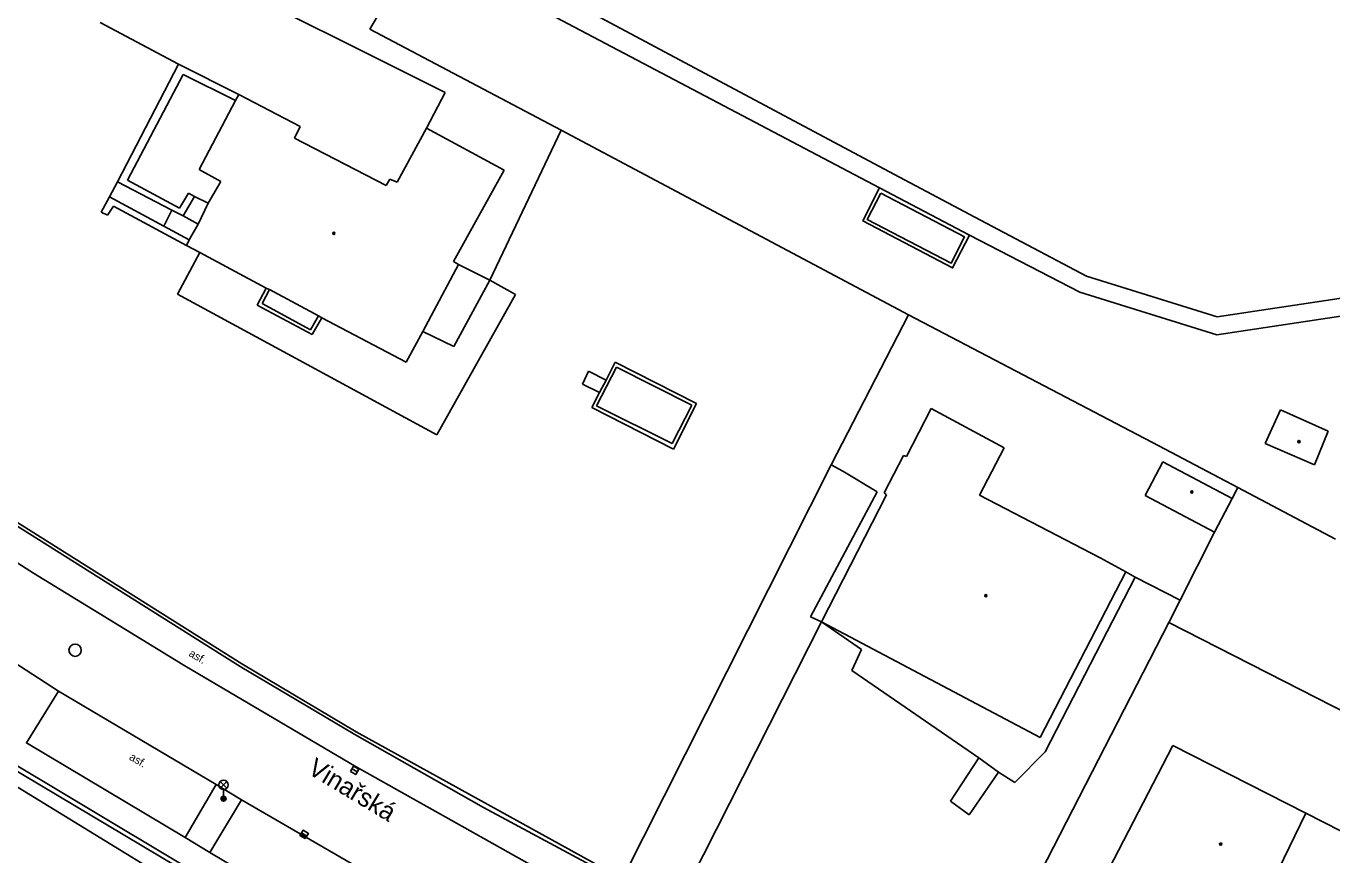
# Model space of a CAD drawing. Extents: x -600309 to -598967, y -1161267 to -1160292.
# Drawn here: x -600237.6 to -600131.5, y -1160760.1 to -1160692.7 of the extents above; entities that cross this region are included whole.
import ezdxf

# ---------------------------------------------------------------- set-up
doc = ezdxf.new("R2010")
doc.units = 0
for name, color, linetype in [('Level 10', 7, 'Continuous'), ('Level 11', 7, 'Continuous'), ('Level 14', 7, 'Continuous'), ('Level 27', 7, 'Continuous'), ('Level 33', 7, 'Continuous'), ('Level 39', 7, 'Continuous'), ('Level 40', 7, 'Continuous'), ('Level 5', 7, 'Continuous'), ('Level 50', 7, 'Continuous'), ('Level 7', 7, 'Continuous')]:
    doc.layers.add(name, color=color, linetype=linetype)

msp = doc.modelspace()

# ---------------------------------------------------------------- linework, layer by layer
at = {"layer": 'Level 10'}
for points in [[(-600270.92, -1160715.54), (-600236.9699, -1160737.2)], [(-600236.9699, -1160737.2), (-600224.69, -1160744.7199)], [(-600234.96, -1160746.8), (-600247.19, -1160738.85)], [(-600224.69, -1160744.7199), (-600210.76, -1160752.95)], [(-600222.14, -1160754.38), (-600234.96, -1160746.8)], [(-600210.76, -1160752.95), (-600192.25, -1160763.35)], [(-600220.09, -1160755.62), (-600222.14, -1160754.38)], [(-600206.8, -1160763.31), (-600220.09, -1160755.62)]]:
    msp.add_lwpolyline(points, dxfattribs=at)
at = {"layer": 'Level 11'}
for points in [[(-600209.65, -1160692.99), (-600204.49, -1160684.19)], [(-600223.61, -1160688.08), (-600203.53, -1160698.13)], [(-600151.44, -1160713.05), (-600160.5, -1160708.25), (-600167.5, -1160704.54), (-600195.76, -1160689.44), (-600196.58, -1160690.94), (-600168.24, -1160705.87)], [(-600231.57, -1160692.44), (-600225.19, -1160695.82)], [(-600209.65, -1160692.99), (-600194.12, -1160701.2)], [(-600230.1599, -1160705.39), (-600225.19, -1160695.82)], [(-600220.31, -1160698.29), (-600225.19, -1160695.82)], [(-600229.34, -1160705.26), (-600224.83, -1160696.6599)], [(-600224.83, -1160696.6599), (-600220.58, -1160698.79)], [(-600203.53, -1160698.13), (-600205.05, -1160701.03)], [(-600194.12, -1160701.2), (-600199.92, -1160713.39)], [(-600194.12, -1160701.2), (-600165.9, -1160716.2)], [(-600230.8, -1160706.62), (-600230.1599, -1160705.39)], [(-600225.73, -1160707.7), (-600230.1599, -1160705.39)], [(-600225.13, -1160707.52), (-600229.34, -1160705.26)], [(-600168.24, -1160705.87), (-600169.6, -1160708.57), (-600162.31, -1160712.39), (-600160.93, -1160709.71)], [(-600168.24, -1160705.87), (-600160.93, -1160709.71)], [(-600231.4699, -1160707.85), (-600230.8, -1160706.62)], [(-600226.4, -1160708.98), (-600230.8, -1160706.62)], [(-600224.38, -1160706.3), (-600225.13, -1160707.52)], [(-600223.9099, -1160706.57), (-600224.83, -1160708.1599)], [(-600223.9099, -1160706.57), (-600224.38, -1160706.3)], [(-600222.79, -1160707.12), (-600223.9099, -1160706.57)], [(-600168.14, -1160706.32), (-600169.25, -1160708.44), (-600162.43, -1160712), (-600161.35, -1160709.87), (-600168.14, -1160706.32)], [(-600230.96, -1160708.11), (-600231.4699, -1160707.85)], [(-600230.4699, -1160707.37), (-600230.96, -1160708.11)], [(-600224.55, -1160710.55), (-600230.4699, -1160707.37)], [(-600225.73, -1160707.7), (-600226.4, -1160708.98)], [(-600224.83, -1160708.1599), (-600225.73, -1160707.7)], [(-600224.83, -1160708.1599), (-600223.6, -1160708.83)], [(-600224.33, -1160710.09), (-600226.4, -1160708.98)], [(-600160.93, -1160709.71), (-600151.9699, -1160714.35)], [(-600225.29, -1160714.53), (-600223.48, -1160711.14)], [(-600202.44, -1160712.11), (-600199.92, -1160713.39)], [(-600199.92, -1160713.39), (-600202.83, -1160718.77)], [(-600199.92, -1160713.39), (-600197.82, -1160714.54)], [(-600151.44, -1160713.05), (-600140.82, -1160716.35), (-600129.83, -1160714.7)], [(-600204.2, -1160725.96), (-600225.29, -1160714.53)], [(-600218.09, -1160714.04), (-600218.82, -1160715.4099)], [(-600218.4099, -1160715.28), (-600217.82, -1160714.15)], [(-600197.82, -1160714.54), (-600204.2, -1160725.96)], [(-600151.9699, -1160714.35), (-600140.86, -1160717.82), (-600129.35, -1160716.08)], [(-600218.82, -1160715.4099), (-600214.34, -1160717.8)], [(-600214.48, -1160717.4099), (-600218.4099, -1160715.28)], [(-600213.84, -1160716.29), (-600214.48, -1160717.4099)], [(-600214.34, -1160717.8), (-600213.56, -1160716.43)], [(-600172.17, -1160728.4), (-600165.9, -1160716.2)], [(-600165.9, -1160716.2), (-600145.57, -1160726.85)], [(-600202.83, -1160718.77), (-600205.35, -1160717.55)], [(-600192.39, -1160721.83), (-600191.9, -1160720.77)], [(-600191.9, -1160720.77), (-600190.46, -1160721.5)], [(-600191.23, -1160723.59), (-600189.61, -1160720.44)], [(-600190.46, -1160721.5), (-600189.73, -1160720.04)], [(-600189.73, -1160720.04), (-600183.12, -1160723.4099)], [(-600189.61, -1160720.44), (-600183.5, -1160723.55)], [(-600191.01, -1160722.52), (-600192.39, -1160721.83)], [(-600190.46, -1160721.5), (-600191.01, -1160722.52)], [(-600191.61, -1160723.73), (-600191.01, -1160722.52)], [(-600184.99, -1160727.12), (-600191.61, -1160723.73)], [(-600185.1, -1160726.65), (-600191.23, -1160723.59)], [(-600183.5, -1160723.55), (-600185.1, -1160726.65)], [(-600183.12, -1160723.4099), (-600184.99, -1160727.12)], [(-600145.57, -1160726.85), (-600139.15, -1160730.23)], [(-600172.17, -1160728.4), (-600171.24, -1160728.9099)], [(-600171.24, -1160728.9099), (-600168.45, -1160730.59)], [(-600139.61, -1160731.12), (-600139.15, -1160730.23)], [(-600139.15, -1160730.23), (-600131.21, -1160734.44)], [(-600168.45, -1160730.59), (-600173.87, -1160740.75)], [(-600144.74, -1160741.2), (-600143.82, -1160739.39), (-600141.03, -1160733.87)], [(-600148.25, -1160737.1), (-600147.4699, -1160737.52), (-600154.8, -1160751.7199)], [(-600147.47, -1160737.52), (-600143.82, -1160739.39)], [(-600172.95, -1160741.15), (-600184.7, -1160764.33)], [(-600173.87, -1160740.75), (-600172.95, -1160741.15)], [(-600169.71, -1160743.4), (-600172.95, -1160741.15)], [(-600170.5, -1160745.11), (-600169.71, -1160743.4)], [(-600160.19, -1160752.2199), (-600170.5, -1160745.11)], [(-600234.96, -1160746.8), (-600237.56, -1160751), (-600224.67, -1160758.69)], [(-600154.8, -1160751.7199), (-600157.26, -1160754.2199)], [(-600160.19, -1160752.2199), (-600162.48, -1160755.7199)], [(-600158.58, -1160753.38), (-600160.19, -1160752.2199)], [(-600160.96, -1160756.85), (-600158.58, -1160753.38)], [(-600157.26, -1160754.2199), (-600158.58, -1160753.38)], [(-600224.67, -1160758.69), (-600222.14, -1160754.38)], [(-600220.09, -1160755.62), (-600222.65, -1160759.9)], [(-600162.48, -1160755.7199), (-600160.96, -1160756.85)], [(-600222.65, -1160759.9), (-600224.67, -1160758.69)], [(-600222.65, -1160759.9), (-600209.4, -1160767.79), (-600206.8, -1160763.31)]]:
    msp.add_lwpolyline(points, dxfattribs=at)
at = {"layer": 'Level 14'}
msp.add_lwpolyline([(-600137.6, -1160808.31), (-600148.14, -1160803.06), (-600163.25, -1160796.03), (-600181.48, -1160786.68), (-600198.92, -1160777.61), (-600208.88, -1160772.06), (-600225.76, -1160762.27), (-600241.11, -1160752.85)], dxfattribs=at)
at = {"layer": 'Level 27'}
for p, q in [((-600211.1049, -1160753.0921), (-600210.6751, -1160753.3477)), ((-600215.2021, -1160758.2977), (-600214.7779, -1160758.5623))]:
    msp.add_line(p, q, dxfattribs=at)
for points in [[(-600211.2327, -1160753.3069), (-600210.803, -1160753.5626), (-600210.5473, -1160753.1329), (-600210.977, -1160752.8772)], [(-600215.3344, -1160758.5098), (-600214.9102, -1160758.7744), (-600214.6456, -1160758.3502), (-600215.0698, -1160758.0856)]]:
    msp.add_lwpolyline(points, close=True, dxfattribs=at)
msp.add_circle((-600233.6, -1160743.46), 0.5, dxfattribs=at)
at = {"layer": 'Level 33'}
for p, q in [((-600221.805, -1160754.67), (-600221.275, -1160754.14)), ((-600221.805, -1160754.14), (-600221.275, -1160754.67)), ((-600221.54, -1160754.78), (-600221.54, -1160755.53))]:
    msp.add_line(p, q, dxfattribs=at)
for centre, radius in [((-600221.54, -1160754.405), 0.375), ((-600221.54, -1160755.53), 0.2), ((-600221.54, -1160755.53), 0.1445), ((-600221.54, -1160755.53), 0.0876)]:
    msp.add_circle(centre, radius, dxfattribs=at)
at = {"layer": 'Level 39'}
for centre, radius in [((-600212.58, -1160709.58), 0.09), ((-600212.58, -1160709.58), 0.0398), ((-600134.18, -1160726.5), 0.09), ((-600134.18, -1160726.5), 0.0398), ((-600142.88, -1160730.6), 0.09), ((-600142.88, -1160730.6), 0.0398), ((-600159.61, -1160739.03), 0.09), ((-600159.61, -1160739.03), 0.0398), ((-600140.53, -1160759.2199), 0.09), ((-600140.53, -1160759.2199), 0.0398)]:
    msp.add_circle(centre, radius, dxfattribs=at)
at = {"layer": 'Level 5'}
for points in [[(-600220.31, -1160698.29), (-600220.58, -1160698.79)], [(-600220.31, -1160698.29), (-600215.31, -1160700.9)], [(-600220.58, -1160698.79), (-600223.52, -1160704.39)], [(-600215.31, -1160700.9), (-600215.78, -1160701.83)], [(-600215.78, -1160701.83), (-600208.32, -1160705.69)], [(-600205.05, -1160701.03), (-600207.44, -1160705.42)], [(-600205.05, -1160701.03), (-600198.74, -1160704.45)], [(-600223.52, -1160704.39), (-600221.76, -1160705.35)], [(-600198.74, -1160704.45), (-600202.87, -1160711.86)], [(-600221.76, -1160705.35), (-600222.79, -1160707.12)], [(-600208.03, -1160705.17), (-600208.32, -1160705.69)], [(-600208.03, -1160705.17), (-600207.44, -1160705.42)], [(-600222.79, -1160707.12), (-600223.6, -1160708.83)], [(-600223.6, -1160708.83), (-600224.33, -1160710.09)], [(-600224.33, -1160710.09), (-600224.55, -1160710.55)], [(-600224.55, -1160710.55), (-600223.48, -1160711.14)], [(-600223.48, -1160711.14), (-600218.09, -1160714.04)], [(-600202.44, -1160712.11), (-600205.35, -1160717.55)], [(-600202.87, -1160711.86), (-600202.44, -1160712.11)], [(-600218.09, -1160714.04), (-600217.82, -1160714.15)], [(-600217.82, -1160714.15), (-600213.84, -1160716.29)], [(-600213.84, -1160716.29), (-600213.56, -1160716.43)], [(-600213.56, -1160716.43), (-600206.71, -1160720.05)], [(-600205.35, -1160717.55), (-600206.71, -1160720.05)], [(-600164.06, -1160723.82), (-600166.07, -1160727.7199)], [(-600164.06, -1160723.82), (-600158.13, -1160727.02)], [(-600135.68, -1160723.92), (-600136.9099, -1160726.65)], [(-600135.68, -1160723.92), (-600131.79, -1160725.65)], [(-600131.79, -1160725.65), (-600132.92, -1160728.39)], [(-600158.13, -1160727.02), (-600160.13, -1160730.86)], [(-600136.9099, -1160726.65), (-600132.92, -1160728.39)], [(-600166.29, -1160727.62), (-600167.86, -1160730.67)], [(-600166.29, -1160727.62), (-600166.07, -1160727.7199)], [(-600146.68, -1160730.89), (-600145.24, -1160728.15)], [(-600145.24, -1160728.15), (-600139.61, -1160731.12)], [(-600167.69, -1160730.82), (-600172.95, -1160741.15)], [(-600167.86, -1160730.67), (-600167.69, -1160730.82)], [(-600160.13, -1160730.86), (-600150.32, -1160735.96)], [(-600141.03, -1160733.87), (-600146.68, -1160730.89)], [(-600139.61, -1160731.12), (-600141.03, -1160733.87)], [(-600150.32, -1160735.96), (-600148.25, -1160737.1)], [(-600148.25, -1160737.1), (-600155.21, -1160750.55)], [(-600172.95, -1160741.15), (-600155.21, -1160750.55)], [(-600144.4099, -1160751.21), (-600150.03, -1160762.05)], [(-600144.4099, -1160751.21), (-600133.62, -1160756.71)], [(-600138.94, -1160767.71), (-600133.62, -1160756.71)], [(-600133.62, -1160756.71), (-600122.14, -1160762.57)]]:
    msp.add_lwpolyline(points, dxfattribs=at)
at = {"layer": 'Level 7'}
for points in [[(-600220.05, -1160744.57), (-600245.76, -1160728.4)], [(-600172.17, -1160728.4), (-600189.12, -1160762.05)], [(-600245.89, -1160728.61), (-600220.18, -1160744.78)], [(-600162.43, -1160775.68), (-600144.74, -1160741.2)], [(-600144.74, -1160741.2), (-600118.11, -1160754.82)], [(-600220.18, -1160744.78), (-600210.88, -1160750.3), (-600200.43, -1160756.25)], [(-600210.76, -1160750.08), (-600220.05, -1160744.57)], [(-600189.12, -1160762.05), (-600210.76, -1160750.08)], [(-600208.6599, -1160770.52), (-600224.73, -1160760.98), (-600240.7199, -1160751.42)], [(-600241.11, -1160752.85), (-600240.59, -1160751.96), (-600208.85, -1160770.87), (-600198.94, -1160776.28), (-600163, -1160794.59), (-600146.73, -1160798.35), (-600135.32, -1160804.2199), (-600137.52, -1160807.98), (-600137.43, -1160808.03), (-600137.6, -1160808.31)], [(-600200.43, -1160756.25), (-600189.24, -1160762.27)]]:
    msp.add_lwpolyline(points, dxfattribs=at)

# ---------------------------------------------------------------- texts
at = {"layer": 'Level 40'}
for rotation, p in [(330.14, (-600224.42, -1160743.9)), (329.18, (-600229.26, -1160752.31))]:
    msp.add_text('asf.', height=0.65, rotation=rotation, dxfattribs=at).set_placement(p)
at = {"layer": 'Level 50'}
msp.add_text('Vinařská', height=1.5, rotation=328.955874, dxfattribs=at).set_placement((-600214.8024, -1160753.4218))

doc.saveas('drawing.dxf')
